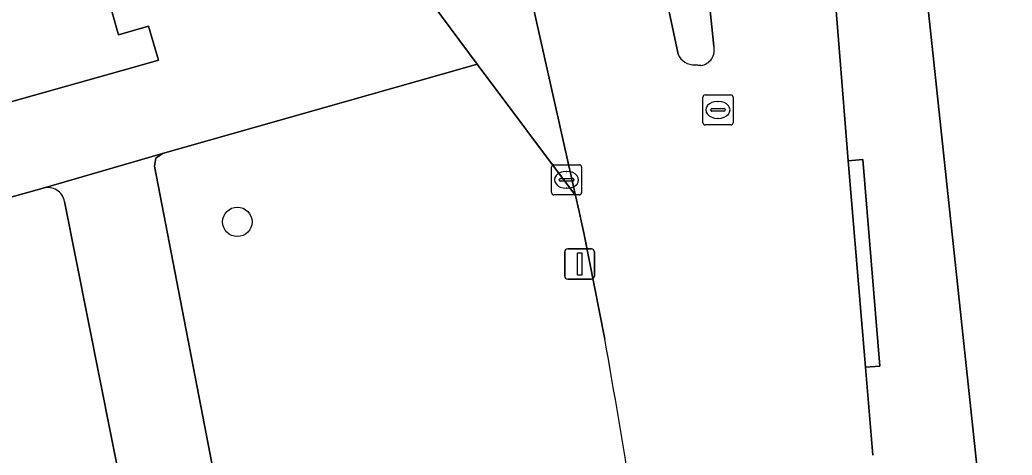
# Model space of a CAD drawing. Extents: x 159680 to 160786, y 387323 to 388340.
# Drawn here: x 160117.57 to 160150.55, y 388263.01 to 388277.46 of the extents above; entities that cross this region are included whole.
import ezdxf

# ---------------------------------------------------------------- set-up
doc = ezdxf.new("R2010")
doc.units = 0
for name, color, linetype in [('IMGEO_Berm_groen', 7, 'Continuous'), ('IMGEO_Boom', 7, 'Continuous'), ('IMGEO_Erf', 7, 'Continuous'), ('IMGEO_Fietspad_open', 7, 'Continuous'), ('IMGEO_Groenvoorziening', 7, 'Continuous'), ('IMGEO_Kolk', 7, 'Continuous'), ('IMGEO_Lichtmast', 7, 'Continuous'), ('IMGEO_Rijbaan_lokaal_gesloten', 7, 'Continuous'), ('IMGEO_Rioolput', 7, 'Continuous'), ('IMGEO_Verkeerseiland_gesloten', 7, 'Continuous'), ('IMGEO_Voetpad_open', 7, 'Continuous')]:
    doc.layers.add(name, color=color, linetype=linetype)

msp = doc.modelspace()

# ---------------------------------------------------------------- linework, layer by layer
at = {"layer": 'IMGEO_Berm_groen'}
msp.add_lwpolyline([(160121.676, 388275.98), (160122.184, 388276.123), (160121.844, 388277.25), (160120.85, 388276.966), (160120.319, 388278.843), (160121.28, 388279.115), (160120.705, 388281.03), (160120.598, 388281.431), (160120.508, 388281.405), (160109.82, 388278.414), (160073.376, 388268.15), (160068.797, 388266.853), (160060.574, 388264.522), (160060.697, 388264.071), (160060.781, 388263.761), (160062.035, 388259.214)], close=True, dxfattribs=at)
msp.add_lwpolyline([(160137.008, 388266.854), (160136.321, 388270.335), (160136.221, 388270.792), (160136.153, 388271.101), (160136.033, 388271.633), (160132.767, 388275.99), (160132.345, 388275.87), (160122.307, 388273.024), (160122.092, 388272.863), (160122.045, 388272.598), (160126.286, 388250.642), (160126.425, 388250), (160126.587, 388249.251), (160137.521, 388251.646), (160138.656, 388252.437), (160139.147, 388252.5), (160138.671, 388256.176)], dxfattribs=at)
msp.add_arc((159920.176, 388227.616), 220.354, 7.44707, 10.25728, dxfattribs=at)
at = {"layer": 'IMGEO_Boom'}
msp.add_circle((160124.8, 388270.752), 0.489, dxfattribs=at)
at = {"layer": 'IMGEO_Erf'}
msp.add_lwpolyline([(160147.032, 388284.577), (160150.721, 388250), (160153.374, 388225.141), (160163.819, 388225.843), (160177.157, 388226.739), (160176.714, 388233.71), (160219.361, 388236.279), (160234.045, 388237.327), (160255.429, 388238.614), (160306.635, 388241.962), (160306.618, 388242.381), (160308.04, 388242.436), (160308.078, 388242.784), (160311.828, 388243.031)], dxfattribs=at)
at = {"layer": 'IMGEO_Fietspad_open'}
msp.add_lwpolyline([(160128.574, 388281.643), (160132.767, 388275.99), (160136.033, 388271.633), (160134.46, 388278.65)], dxfattribs=at)
at = {"layer": 'IMGEO_Groenvoorziening'}
msp.add_lwpolyline([(160118.345, 388271.871), (160102.172, 388267.364), (160104.296, 388259.921), (160104.599, 388260.007), (160107.158, 388250.963), (160106.876, 388250.883), (160108.481, 388245.258), (160123.608, 388248.52), (160123.315, 388250), (160119.058, 388271.433)], dxfattribs=at)
msp.add_arc((160118.495, 388271.316), 0.575, 11.7233, 105.1514, dxfattribs=at)
at = {"layer": 'IMGEO_Kolk'}
for p, q in [((160135.238, 388271.723), (160135.238, 388272.575)), ((160135.313, 388272.649), (160136.165, 388272.649)), ((160136.239, 388272.575), (160136.239, 388271.723)), ((160135.497, 388272.143), (160135.497, 388272.155)), ((160135.54, 388272.192), (160135.938, 388272.192)), ((160135.726, 388272.429), (160135.751, 388272.429)), ((160135.981, 388272.155), (160135.981, 388272.143)), ((160135.935, 388272.106), (160135.537, 388272.106)), ((160135.749, 388271.869), (160135.724, 388271.869)), ((160136.165, 388271.649), (160135.313, 388271.649))]:
    msp.add_line(p, q, dxfattribs=at)
for points in [[(160135.238, 388271.723), (160135.238, 388272.575)], [(160135.313, 388272.649), (160136.165, 388272.649)], [(160136.239, 388272.575), (160136.239, 388271.723)], [(160136.165, 388271.649), (160135.313, 388271.649)]]:
    msp.add_lwpolyline(points, dxfattribs=at)
for centre, radius, start, end in [((160135.315, 388272.573), 0.0765, 91.552, 178.448), ((160135.315, 388272.573), 0.0765, 91.552, 178.448), ((160136.163, 388272.573), 0.0765, 1.552, 88.448), ((160136.163, 388272.573), 0.0765, 1.552, 88.448), ((160135.537, 388272.152), 0.0403, 85.8775, 175.7526), ((160135.534, 388272.142), 0.0366, 178.938, 274.7102), ((160135.938, 388272.149), 0.043, 264.8664, 352.4533), ((160135.942, 388272.154), 0.0386, 1.7309, 96.639), ((160135.315, 388271.725), 0.0765, 181.552, 268.448), ((160135.315, 388271.725), 0.0765, 181.552, 268.448), ((160136.163, 388271.725), 0.0765, 271.552, 358.448), ((160136.163, 388271.725), 0.0765, 271.552, 358.448)]:
    msp.add_arc(centre, radius, start, end, dxfattribs=at)
for centre, major_axis, ratio, start_param, end_param in [((160135.725, 388272.149), (-0.387, 0.002), 0.722429, 4.712389, 7.853982), ((160135.75, 388272.149), (-0.39, 0.002), 0.717154, 1.570796, 4.712389)]:
    msp.add_ellipse(centre, major_axis=major_axis, ratio=ratio, start_param=start_param, end_param=end_param, dxfattribs=at)
at = {"layer": 'IMGEO_Lichtmast'}
for p, q in [((160135.778, 388269.855), (160136.568, 388269.855)), ((160136.568, 388269.855), (160135.778, 388269.855)), ((160135.678, 388268.955), (160135.678, 388269.755)), ((160135.678, 388269.755), (160135.678, 388268.955)), ((160136.668, 388269.755), (160136.668, 388268.955)), ((160136.668, 388268.955), (160136.668, 388269.755)), ((160136.568, 388268.855), (160135.778, 388268.855)), ((160135.778, 388268.855), (160136.568, 388268.855))]:
    msp.add_line(p, q, dxfattribs=at)
msp.add_lwpolyline([(160136.098, 388269.73), (160136.248, 388269.73), (160136.248, 388268.98), (160136.098, 388268.98), (160136.098, 388269.73)], dxfattribs=at)
for centre, start, end in [((160135.778, 388269.755), 90, 180), ((160135.778, 388269.755), 90, 180), ((160136.568, 388269.755), 0, 90), ((160136.568, 388269.755), 360, 90), ((160135.778, 388268.955), 180, 270), ((160135.778, 388268.955), 180, 270), ((160136.568, 388268.955), 270, 0), ((160136.568, 388268.955), 270, 0)]:
    msp.add_arc(centre, 0.1, start, end, dxfattribs=at)
at = {"layer": 'IMGEO_Rijbaan_lokaal_gesloten'}
for points in [[(160146.287, 388293.434), (160139.235, 388290.577), (160139.619, 388286.412), (160139.855, 388284.07), (160140.165, 388281.076), (160140.628, 388276.592)], [(160139.443, 388276.322), (160138.533, 388280.661), (160137.853, 388283.864), (160137.423, 388285.903), (160136.588, 388289.838), (160131.489, 388288.36)], [(160132.794, 388285.727), (160133.131, 388284.483), (160133.416, 388283.323), (160134.255, 388279.663), (160134.46, 388278.65), (160136.033, 388271.633), (160136.153, 388271.101), (160136.221, 388270.792), (160136.321, 388270.335), (160137.008, 388266.854)], [(160145.917, 388263.008), (160145.677, 388265.932), (160145.1, 388272.783), (160144.201, 388284.009)], [(160140.2, 388275.943), (160140.014, 388275.966)]]:
    msp.add_lwpolyline(points, dxfattribs=at)
for centre, radius, start, end in [((160140.129, 388276.456), 0.518, 277.9142, 15.278), ((160139.982, 388276.551), 0.586, 203.0007, 273.1149), ((159920.176, 388227.616), 220.354, 7.44707, 10.25728)]:
    msp.add_arc(centre, radius, start, end, dxfattribs=at)
at = {"layer": 'IMGEO_Rioolput'}
for p, q in [((160140.269, 388274.044), (160140.269, 388274.896)), ((160140.344, 388274.97), (160141.196, 388274.97)), ((160140.757, 388274.75), (160140.782, 388274.75)), ((160141.27, 388274.896), (160141.27, 388274.044)), ((160140.528, 388274.464), (160140.528, 388274.476)), ((160140.966, 388274.427), (160140.568, 388274.427)), ((160140.571, 388274.513), (160140.969, 388274.513)), ((160141.012, 388274.476), (160141.012, 388274.464)), ((160140.78, 388274.19), (160140.755, 388274.19)), ((160141.196, 388273.97), (160140.344, 388273.97))]:
    msp.add_line(p, q, dxfattribs=at)
for points in [[(160140.269, 388274.044), (160140.269, 388274.896)], [(160140.344, 388274.97), (160141.196, 388274.97)], [(160141.27, 388274.896), (160141.27, 388274.044)], [(160141.196, 388273.97), (160140.344, 388273.97)]]:
    msp.add_lwpolyline(points, dxfattribs=at)
for centre, radius, start, end in [((160140.346, 388274.894), 0.0765, 91.552, 178.448), ((160140.346, 388274.894), 0.0765, 91.552, 178.448), ((160141.194, 388274.894), 0.0765, 1.552, 88.448), ((160141.194, 388274.894), 0.0765, 1.552, 88.448), ((160140.568, 388274.473), 0.0403, 85.8775, 175.7526), ((160140.565, 388274.463), 0.0366, 178.938, 274.7102), ((160140.969, 388274.47), 0.043, 264.8664, 352.4533), ((160140.973, 388274.475), 0.0386, 1.7309, 96.639), ((160140.346, 388274.046), 0.0765, 181.552, 268.448), ((160140.346, 388274.046), 0.0765, 181.552, 268.448), ((160141.194, 388274.046), 0.0765, 271.552, 358.448), ((160141.194, 388274.046), 0.0765, 271.552, 358.448)]:
    msp.add_arc(centre, radius, start, end, dxfattribs=at)
for centre, major_axis, ratio, start_param, end_param in [((160140.756, 388274.47), (-0.387, 0.002), 0.722429, 4.712389, 7.853982), ((160140.781, 388274.47), (-0.39, 0.002), 0.717154, 1.570796, 4.712389)]:
    msp.add_ellipse(centre, major_axis=major_axis, ratio=ratio, start_param=start_param, end_param=end_param, dxfattribs=at)
at = {"layer": 'IMGEO_Verkeerseiland_gesloten'}
for points in [[(160140.628, 388276.592), (160140.165, 388281.076)], [(160138.533, 388280.661), (160139.443, 388276.322)], [(160140.014, 388275.966), (160140.2, 388275.943)]]:
    msp.add_lwpolyline(points, dxfattribs=at)
for centre, radius, start, end in [((160140.129, 388276.456), 0.518, 277.9142, 15.278), ((160139.982, 388276.551), 0.586, 203.0007, 273.1149)]:
    msp.add_arc(centre, radius, start, end, dxfattribs=at)
at = {"layer": 'IMGEO_Voetpad_open'}
for points in [[(160159.285, 388178.9), (160157.662, 388191.738), (160154.348, 388218.095), (160153.374, 388225.141), (160150.721, 388250), (160147.032, 388284.577)], [(160144.201, 388284.009), (160145.1, 388272.783), (160145.579, 388272.824), (160146.152, 388265.957), (160145.677, 388265.932), (160145.917, 388263.008)], [(160124.715, 388282.606), (160120.598, 388281.431), (160120.705, 388281.03), (160121.28, 388279.115), (160120.319, 388278.843), (160120.85, 388276.966), (160121.844, 388277.25), (160122.184, 388276.123), (160121.676, 388275.98), (160062.035, 388259.214), (160062.828, 388256.338), (160067.61, 388257.668), (160082.959, 388262.009), (160102.172, 388267.364), (160118.345, 388271.871), (160122.307, 388273.024), (160132.345, 388275.87), (160132.767, 388275.99), (160128.574, 388281.643)], [(160127.367, 388245.288), (160127.078, 388246.763), (160137.986, 388249.055), (160139.131, 388248.664), (160138.656, 388252.437), (160137.521, 388251.646), (160126.587, 388249.251), (160126.425, 388250), (160126.286, 388250.642), (160122.045, 388272.598), (160122.092, 388272.863), (160122.307, 388273.024), (160118.345, 388271.871)], [(160119.058, 388271.433), (160123.315, 388250), (160123.608, 388248.52), (160124.075, 388246.165), (160127.743, 388226.213), (160133.029, 388201.533), (160133.212, 388200.367), (160133.408, 388199.121), (160136.4, 388200.922), (160136.067, 388201.902), (160135.906, 388202.521), (160133.099, 388214.971), (160127.367, 388245.288)]]:
    msp.add_lwpolyline(points, dxfattribs=at)
msp.add_lwpolyline([(160145.677, 388265.932), (160146.152, 388265.957), (160145.579, 388272.824), (160145.1, 388272.783)], close=True, dxfattribs=at)
msp.add_arc((160118.495, 388271.316), 0.575, 11.7233, 105.1514, dxfattribs=at)

doc.saveas('drawing.dxf')
